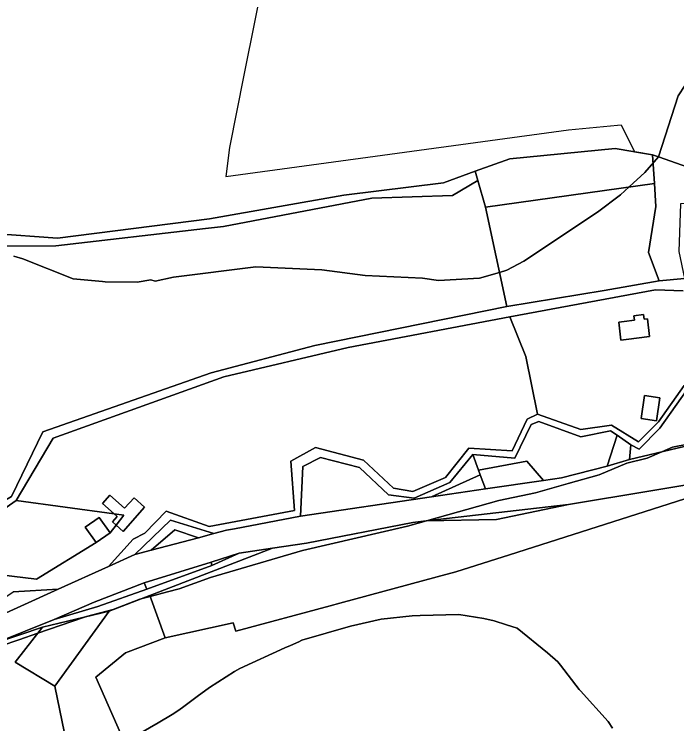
# Model space of a CAD drawing. Extents: x -477304 to -465429, y -1159113 to -1149210.
# Drawn here: x -467766 to -467520.4, y -1156366.1 to -1156103.2 of the extents above; entities that cross this region are included whole.
import ezdxf

# ---------------------------------------------------------------- set-up
doc = ezdxf.new("R2010")
doc.units = 0
for name, color, linetype in [('BPEJ_s', 7, 'Continuous'), ('ostatni_s', 7, 'Continuous'), ('PUPFL_s', 7, 'Continuous'), ('trav_porost_s', 7, 'Continuous'), ('voda_s', 7, 'Continuous')]:
    doc.layers.add(name, color=color, linetype=linetype)

msp = doc.modelspace()

# ---------------------------------------------------------------- linework, layer by layer
at = {"layer": 'BPEJ_s'}
for points in [[(-467627.46, -1155841.65), (-467632.02, -1155879.48), (-467634.53, -1155893.63), (-467639.17, -1155913.19), (-467640.71, -1155919.23), (-467649.4, -1155954.23), (-467658.08, -1155989.23), (-467658.74, -1156000), (-467656.57, -1156004.16), (-467658.05, -1156008.39), (-467657.63, -1156013.47), (-467669.05, -1156067.6), (-467670.95, -1156079.45), (-467672.64, -1156084.52), (-467680.84, -1156125.78), (-467686.18, -1156152.61), (-467687.58, -1156163.38), (-467560.57, -1156146.06), (-467542.38, -1156144.37), (-467541.05, -1156144.24), (-467536.12, -1156154.17), (-467529.38, -1156155.33), (-467527.18, -1156156.06), (-467519.91, -1156133.47)], [(-467672.64, -1156084.52), (-467680.84, -1156125.78), (-467686.18, -1156152.61), (-467687.58, -1156163.38), (-467560.57, -1156146.06), (-467542.38, -1156144.37), (-467541.05, -1156144.24), (-467536.12, -1156154.17), (-467529.38, -1156155.33), (-467527.18, -1156156.06), (-467532.32, -1156161.83), (-467538.14, -1156167.22), (-467541.32, -1156170.17), (-467549.78, -1156176.51), (-467577.06, -1156194.7), (-467583.4, -1156198.08), (-467586.17, -1156198.89), (-467593.55, -1156201.04), (-467608.78, -1156201.89), (-467614.7, -1156201.04), (-467635.85, -1156199.98), (-467651.92, -1156197.87), (-467676.45, -1156196.81), (-467706.9, -1156200.62), (-467713.67, -1156202.1), (-467715.36, -1156201.67), (-467720.43, -1156202.52), (-467732.28, -1156202.31), (-467733.22, -1156202.23), (-467744.12, -1156201.25), (-467762.73, -1156193.85), (-467766.11, -1156192.79)], [(-467766.11, -1156192.79), (-467762.73, -1156193.85), (-467744.12, -1156201.25), (-467733.22, -1156202.23), (-467732.28, -1156202.31), (-467720.43, -1156202.52), (-467715.36, -1156201.67), (-467713.67, -1156202.1), (-467706.9, -1156200.62), (-467676.45, -1156196.81), (-467651.92, -1156197.87), (-467635.85, -1156199.98), (-467614.7, -1156201.04), (-467608.78, -1156201.89), (-467593.55, -1156201.04), (-467586.17, -1156198.89), (-467583.4, -1156198.08), (-467577.06, -1156194.7), (-467549.78, -1156176.51), (-467541.32, -1156170.17), (-467538.14, -1156167.22), (-467532.32, -1156161.83), (-467527.18, -1156156.06), (-467519.91, -1156133.47)], [(-467515.79, -1156262.38), (-467522.08, -1156263.64), (-467525.95, -1156265.31), (-467531.38, -1156267.65), (-467539, -1156269.56), (-467549.15, -1156273.79), (-467560.73, -1156277.09), (-467572.83, -1156280.55), (-467586.36, -1156283.3), (-467613.17, -1156290.84), (-467613.23, -1156290.86), (-467620.2, -1156292.82), (-467659.11, -1156301.91), (-467693.16, -1156311.85), (-467704.79, -1156316.08), (-467709.09, -1156317.2), (-467715.55, -1156318.89), (-467718.58, -1156319.68), (-467719.38, -1156319.89), (-467729.32, -1156323.69)], [(-467586.36, -1156283.3), (-467572.83, -1156280.55), (-467560.73, -1156277.09), (-467549.15, -1156273.79), (-467539, -1156269.56), (-467531.38, -1156267.65), (-467525.95, -1156265.31), (-467522.08, -1156263.64), (-467515.79, -1156262.38)], [(-467770.76, -1156337.23), (-467764.19, -1156334.95), (-467757.25, -1156332.53), (-467740.31, -1156326.65), (-467739.2, -1156326.35), (-467729.32, -1156323.69), (-467719.38, -1156319.89), (-467718.58, -1156319.68), (-467715.55, -1156318.89), (-467709.09, -1156317.2), (-467704.79, -1156316.08), (-467693.16, -1156311.85), (-467659.11, -1156301.91), (-467620.2, -1156292.82), (-467613.23, -1156290.86), (-467613.17, -1156290.84), (-467586.36, -1156283.3)], [(-467729.32, -1156323.69), (-467739.2, -1156326.35), (-467740.31, -1156326.65), (-467757.25, -1156332.53), (-467764.19, -1156334.95), (-467770.76, -1156337.23), (-467776.9, -1156338.71), (-467778.38, -1156339.76), (-467791.07, -1156344.2), (-467799.09, -1156348.42), (-467800.57, -1156349.2), (-467808.62, -1156353.09), (-467824.29, -1156363.64), (-467831.03, -1156370)], [(-467544.23, -1156367.71), (-467545.87, -1156365.24), (-467556.08, -1156353.89), (-467556.59, -1156353.33), (-467563.54, -1156344.38), (-467564.53, -1156343.12), (-467568.33, -1156339.75), (-467579.6, -1156330.67), (-467583.54, -1156329.4), (-467588.1, -1156327.93), (-467591.9, -1156327.09), (-467601.17, -1156325.6), (-467615.54, -1156326), (-467618.48, -1156326.08), (-467629.93, -1156327.29), (-467641.34, -1156329.86), (-467659.33, -1156335.1), (-467660.54, -1156335.64), (-467663.55, -1156337), (-467665.61, -1156337.93), (-467682.33, -1156345.55), (-467684.36, -1156346.74), (-467693.59, -1156352.56), (-467698.17, -1156355.98), (-467703.56, -1156360.01), (-467705.37, -1156361.23), (-467707.45, -1156362.63), (-467712.6, -1156365.65), (-467721.33, -1156370.75)], [(-467703.56, -1156360.01), (-467698.17, -1156355.98), (-467693.59, -1156352.56), (-467684.36, -1156346.74), (-467682.33, -1156345.55), (-467665.61, -1156337.93), (-467663.55, -1156337), (-467660.54, -1156335.64), (-467659.33, -1156335.1), (-467641.34, -1156329.86), (-467629.93, -1156327.29), (-467618.48, -1156326.08), (-467615.54, -1156326), (-467601.17, -1156325.6), (-467591.9, -1156327.09), (-467588.1, -1156327.93), (-467583.54, -1156329.4), (-467579.6, -1156330.67), (-467568.33, -1156339.75), (-467564.53, -1156343.12), (-467563.54, -1156344.38), (-467556.59, -1156353.33), (-467556.08, -1156353.89), (-467545.87, -1156365.24), (-467544.23, -1156367.71)], [(-467721.33, -1156370.75), (-467712.6, -1156365.65), (-467707.45, -1156362.63), (-467705.37, -1156361.23), (-467703.56, -1156360.01)]]:
    msp.add_lwpolyline(points, dxfattribs=at)
at = {"layer": 'ostatni_s'}
for points in [[(-467927.56, -1156298.31), (-467914.94, -1156309.2), (-467902.31, -1156323.29), (-467894.04, -1156323.55), (-467883.34, -1156320.31), (-467870.69, -1156314.72), (-467843.4, -1156307.39), (-467839.08, -1156306.93), (-467834.86, -1156306.49), (-467810.82, -1156298.64), (-467798.54, -1156293.54), (-467779.14, -1156289.05), (-467767, -1156281.82), (-467755.35, -1156257.95), (-467692.91, -1156236.05), (-467654.55, -1156225.97), (-467583.46, -1156211.5), (-467547.37, -1156205.62), (-467527.03, -1156201.94), (-467517.53, -1156201.1)], [(-467518.07, -1156205.64), (-467528.37, -1156205.29), (-467582.25, -1156215.3), (-467642.15, -1156226.62), (-467688.32, -1156237.6), (-467751.47, -1156260.31), (-467765.25, -1156283.32), (-467778.14, -1156292.31), (-467835.61, -1156310.44), (-467843.45, -1156310.95), (-467866.5, -1156317.22), (-467881.1, -1156322.97), (-467891.65, -1156326.91), (-467903.11, -1156326.91), (-467916.77, -1156315.6), (-467927.68, -1156302.94), (-467962.33, -1156305.2)], [(-467777.45, -1156328.78), (-467749.66, -1156316.24), (-467730.95, -1156307.8), (-467721.21, -1156303.41), (-467715.16, -1156301.8), (-467697.72, -1156297.15), (-467692.02, -1156295.63), (-467687.28, -1156294.36), (-467684.3, -1156293.89), (-467659.81, -1156289.1), (-467611.33, -1156282), (-467591.31, -1156279.07), (-467569.78, -1156275.91), (-467563.13, -1156274.94), (-467546.21, -1156270.67), (-467537.98, -1156268.16), (-467515.58, -1156262.85)], [(-467438.12, -1156287.35), (-467454.13, -1156276.02), (-467460.4, -1156271.59), (-467462.7, -1156269.97), (-467485.49, -1156271.58), (-467486.26, -1156271.63), (-467490.8, -1156272.66), (-467496.5, -1156273.95), (-467500.3, -1156274.81), (-467560.58, -1156284.8), (-467613.33, -1156290.86), (-467618.29, -1156291.52), (-467657.6, -1156299.18), (-467670.3, -1156301.04), (-467682.6, -1156302.85), (-467692.99, -1156306.17), (-467717.75, -1156313.83), (-467736.27, -1156321.04), (-467751.1, -1156327.41), (-467772.72, -1156336.05), (-467776.52, -1156337.43)]]:
    msp.add_lwpolyline(points, dxfattribs=at)
for points in [[(-467539.96, -1156217.03), (-467536.1, -1156216.57), (-467536.3, -1156214.91), (-467532.72, -1156214.48), (-467532.53, -1156216.15), (-467531.33, -1156216.01), (-467530.55, -1156222.66), (-467539.2, -1156223.68), (-467541.15, -1156223.91), (-467541.93, -1156217.27)], [(-467526.71, -1156245.32), (-467527.94, -1156253.81), (-467533.66, -1156252.95), (-467532.46, -1156244.46)], [(-467542.47, -1156259.1), (-467537.42, -1156262.77), (-467537.98, -1156268.16), (-467546.21, -1156270.67)], [(-467730.55, -1156281.42), (-467725.04, -1156286.25), (-467721.5, -1156282.31), (-467717.62, -1156285.81), (-467725.57, -1156294.8), (-467728.19, -1156292.5), (-467725.27, -1156288.76), (-467728.92, -1156288.26), (-467733.2, -1156284.49)], [(-467613.33, -1156290.86), (-467560.58, -1156284.8), (-467587.26, -1156290.42)], [(-467728.92, -1156288.26), (-467725.27, -1156288.76), (-467728.19, -1156292.5), (-467729.54, -1156291.31), (-467727.79, -1156289.26)], [(-467730.44, -1156295.37), (-467735.6, -1156298.95), (-467739.61, -1156293.17), (-467734.45, -1156289.59)], [(-467734.93, -1156322.66), (-467716.86, -1156316.16), (-467692.66, -1156307.43), (-467682.6, -1156302.85), (-467670.3, -1156301.04), (-467715.67, -1156318.57), (-467730.71, -1156324.3), (-467755.51, -1156330.3), (-467772.72, -1156336.05), (-467751.1, -1156327.41)], [(-467884.14, -1156359.73), (-467885.7, -1156355.21), (-467878.68, -1156355.11), (-467868.25, -1156358.55), (-467858.61, -1156357.52), (-467840.33, -1156360.39), (-467819.28, -1156357.31), (-467776.52, -1156337.43), (-467772.72, -1156336.05), (-467755.51, -1156330.3), (-467765.62, -1156343.29), (-467750.91, -1156352.13), (-467746.4, -1156373.79), (-467762.7, -1156370.33), (-467784.39, -1156373.21), (-467790.8, -1156372.68), (-467850.57, -1156390.47), (-467855.09, -1156391.93), (-467876.66, -1156371.3)]]:
    msp.add_lwpolyline(points, close=True, dxfattribs=at)
at = {"layer": 'PUPFL_s'}
msp.add_lwpolyline([(-467403.75, -1155605.42), (-467501.14, -1155932.12), (-467495.37, -1155980.33), (-467504.34, -1156109.73), (-467519.91, -1156133.47), (-467527.18, -1156156.06), (-467529.38, -1156155.33), (-467543.27, -1156152.94), (-467582.33, -1156156.82), (-467595.12, -1156161.34), (-467606.9, -1156165.7), (-467643.77, -1156170.19), (-467693.62, -1156179.07), (-467749.86, -1156186.21), (-467773.88, -1156184.5), (-467776.53, -1156175.75), (-467802.29, -1156148.91), (-467809, -1156145.09), (-467812.68, -1156072.9), (-467819.92, -1156056.37), (-467831.09, -1155901.59), (-467884.68, -1155811.28)], dxfattribs=at)
msp.add_lwpolyline([(-467643.77, -1156170.19), (-467606.9, -1156165.7), (-467595.12, -1156161.34), (-467594.15, -1156164.76), (-467603.51, -1156170.38), (-467633.47, -1156171.42), (-467688.35, -1156181.82), (-467695.03, -1156182.6), (-467750.54, -1156189.05), (-467770.75, -1156189.18), (-467776.12, -1156189.21), (-467792.12, -1156189.31), (-467809, -1156145.09), (-467802.29, -1156148.91), (-467776.53, -1156175.75), (-467773.88, -1156184.5), (-467749.86, -1156186.21), (-467693.62, -1156179.07)], close=True, dxfattribs=at)
at = {"layer": 'trav_porost_s'}
for points in [[(-467451.05, -1156166.03), (-467444.39, -1156173.17), (-467448.35, -1156176.05), (-467477.38, -1156167.61), (-467505.48, -1156163.76), (-467527.18, -1156156.06), (-467519.91, -1156133.47), (-467504.34, -1156109.73), (-467490.39, -1156124.53), (-467485.59, -1156132.12), (-467455.95, -1156141.91)], [(-467594.15, -1156164.76), (-467595.12, -1156161.34), (-467582.33, -1156156.82), (-467543.27, -1156152.94), (-467529.38, -1156155.33), (-467528.74, -1156165.9), (-467591.35, -1156174.72)], [(-467519.64, -1156191.06), (-467517.53, -1156201.1), (-467527.03, -1156201.94), (-467530.93, -1156191.44), (-467528.22, -1156174.39), (-467528.74, -1156165.9), (-467529.38, -1156155.33), (-467527.18, -1156156.06), (-467505.48, -1156163.76), (-467510.23, -1156173.19), (-467519.09, -1156173.43)], [(-467755.35, -1156257.95), (-467767, -1156281.82), (-467779.14, -1156289.05), (-467787.05, -1156254.24), (-467791.09, -1156192.28), (-467792.12, -1156189.31), (-467776.12, -1156189.21), (-467770.75, -1156189.18), (-467750.54, -1156189.05), (-467695.03, -1156182.6), (-467688.35, -1156181.82), (-467633.47, -1156171.42), (-467603.51, -1156170.38), (-467594.15, -1156164.76), (-467591.35, -1156174.72), (-467583.46, -1156211.5), (-467654.55, -1156225.97), (-467692.91, -1156236.05)], [(-467530.93, -1156191.44), (-467527.03, -1156201.94), (-467547.37, -1156205.62), (-467583.46, -1156211.5), (-467591.35, -1156174.72), (-467528.74, -1156165.9), (-467528.22, -1156174.39)], [(-467530.55, -1156222.66), (-467531.33, -1156216.01), (-467532.53, -1156216.15), (-467532.72, -1156214.48), (-467536.3, -1156214.91), (-467536.1, -1156216.57), (-467539.96, -1156217.03), (-467541.93, -1156217.27), (-467541.15, -1156223.91), (-467539.2, -1156223.68)], [(-467515.58, -1156262.85), (-467537.98, -1156268.16), (-467537.42, -1156262.77), (-467534.4, -1156264.36), (-467526.72, -1156256.55), (-467516.81, -1156242.59), (-467483.04, -1156238.67), (-467466.47, -1156252.25), (-467447.29, -1156255.5), (-467448.09, -1156257.68), (-467466.49, -1156254.78), (-467468.18, -1156255.02), (-467483.96, -1156243.06), (-467514.53, -1156243.71), (-467517.15, -1156259.34)], [(-467527.94, -1156253.81), (-467526.71, -1156245.32), (-467532.46, -1156244.46), (-467533.66, -1156252.95)], [(-467593.87, -1156272.06), (-467595.96, -1156266.32), (-467580.43, -1156267.64), (-467574.42, -1156255.14), (-467571.58, -1156254.05), (-467555.99, -1156259.73), (-467545.01, -1156257.53), (-467542.47, -1156259.1), (-467546.21, -1156270.67), (-467563.13, -1156274.94), (-467569.78, -1156275.91), (-467576, -1156268.74)], [(-467638.05, -1156271.07), (-467627.21, -1156281.19), (-467617.77, -1156282.5), (-467604.52, -1156276.72), (-467595.96, -1156266.32), (-467593.87, -1156272.06), (-467593.24, -1156273.8), (-467611.33, -1156282), (-467659.81, -1156289.1), (-467659.05, -1156270.81), (-467652.47, -1156267.44)], [(-467591.31, -1156279.07), (-467593.24, -1156273.8), (-467593.87, -1156272.06), (-467576, -1156268.74), (-467569.78, -1156275.91)], [(-467496.5, -1156273.95), (-467493.9, -1156275.25), (-467582.45, -1156303.46), (-467602.27, -1156309.77), (-467609.22, -1156311.64), (-467645.27, -1156321.36), (-467648.93, -1156322.35), (-467683.85, -1156331.76), (-467684.8, -1156328.64), (-467709.96, -1156334.25), (-467715.67, -1156318.57), (-467670.3, -1156301.04), (-467657.6, -1156299.18), (-467618.29, -1156291.52), (-467613.33, -1156290.86), (-467587.26, -1156290.42), (-467560.58, -1156284.8), (-467500.3, -1156274.81)], [(-467591.31, -1156279.07), (-467611.33, -1156282), (-467593.24, -1156273.8)], [(-467778.14, -1156292.31), (-467765.25, -1156283.32), (-467728.92, -1156288.26), (-467727.79, -1156289.26), (-467729.54, -1156291.31), (-467728.19, -1156292.5), (-467730.44, -1156295.37), (-467734.45, -1156289.59), (-467739.61, -1156293.17), (-467735.6, -1156298.95), (-467757.7, -1156312.44), (-467770.94, -1156310.89)], [(-467708.01, -1156290.66), (-467692.02, -1156295.63), (-467697.72, -1156297.15), (-467706.45, -1156294.16), (-467715.16, -1156301.8), (-467721.21, -1156303.41)], [(-467715.16, -1156301.8), (-467706.45, -1156294.16), (-467697.72, -1156297.15)], [(-467692.99, -1156306.17), (-467682.6, -1156302.85), (-467692.66, -1156307.43)], [(-467716.86, -1156316.16), (-467717.75, -1156313.83), (-467692.99, -1156306.17), (-467692.66, -1156307.43)], [(-467751.1, -1156327.41), (-467736.27, -1156321.04), (-467717.75, -1156313.83), (-467716.86, -1156316.16), (-467734.93, -1156322.66)], [(-467746.4, -1156373.79), (-467750.91, -1156352.13), (-467730.71, -1156324.3), (-467715.67, -1156318.57), (-467709.96, -1156334.25), (-467724.7, -1156339.76), (-467735.71, -1156348.8), (-467710.98, -1156404.86), (-467684.49, -1156407.65), (-467709.5, -1156408.85), (-467728.33, -1156402.78), (-467731.93, -1156408.48), (-467733.87, -1156405.68)], [(-467750.91, -1156352.13), (-467765.62, -1156343.29), (-467755.51, -1156330.3), (-467730.71, -1156324.3)]]:
    msp.add_lwpolyline(points, close=True, dxfattribs=at)
for points in [[(-467517.7, -1156240.72), (-467527.25, -1156254.16), (-467534.6, -1156261.62), (-467544.61, -1156255.42), (-467556.04, -1156257.07), (-467572.08, -1156251.41), (-467576.34, -1156229.97), (-467582.25, -1156215.3), (-467528.37, -1156205.29), (-467518.07, -1156205.64)], [(-467770.94, -1156310.89), (-467757.7, -1156312.44), (-467735.6, -1156298.95), (-467730.44, -1156295.37), (-467728.19, -1156292.5), (-467725.57, -1156294.8), (-467717.62, -1156285.81), (-467721.5, -1156282.31), (-467725.04, -1156286.25), (-467730.55, -1156281.42), (-467733.2, -1156284.49), (-467728.92, -1156288.26), (-467765.25, -1156283.32), (-467751.47, -1156260.31), (-467688.32, -1156237.6), (-467642.15, -1156226.62), (-467582.25, -1156215.3), (-467576.34, -1156229.97), (-467572.08, -1156251.41), (-467575.84, -1156253.23), (-467581.49, -1156264.92), (-467597.47, -1156264.02), (-467606.09, -1156274.87), (-467618.26, -1156280.07), (-467625.46, -1156278.81), (-467636.47, -1156268.44), (-467654.29, -1156263.66), (-467663.46, -1156268.77), (-467662.1, -1156287.05), (-467693.68, -1156292.99), (-467709.69, -1156287.31), (-467717.51, -1156295.51), (-467721.9, -1156297.71), (-467730.95, -1156307.8), (-467749.66, -1156316.24), (-467766.29, -1156317.22)], [(-467504.1, -1156460.6), (-467543.22, -1156466.83), (-467574.18, -1156445.74), (-467588.88, -1156406.34), (-467623.19, -1156397.97), (-467636.11, -1156399.48), (-467638.05, -1156394.83), (-467662.89, -1156403.56), (-467684.49, -1156407.65), (-467710.98, -1156404.86), (-467735.71, -1156348.8), (-467724.7, -1156339.76), (-467709.96, -1156334.25), (-467684.8, -1156328.64), (-467683.85, -1156331.76), (-467648.93, -1156322.35), (-467645.27, -1156321.36), (-467609.22, -1156311.64), (-467602.27, -1156309.77), (-467582.45, -1156303.46), (-467493.9, -1156275.25)]]:
    msp.add_lwpolyline(points, dxfattribs=at)
at = {"layer": 'voda_s'}
for points in [[(-467516.81, -1156242.59), (-467526.72, -1156256.55), (-467534.4, -1156264.36), (-467537.42, -1156262.77), (-467542.47, -1156259.1), (-467545.01, -1156257.53), (-467555.99, -1156259.73), (-467571.58, -1156254.05), (-467574.42, -1156255.14), (-467580.43, -1156267.64), (-467595.96, -1156266.32), (-467604.52, -1156276.72), (-467617.77, -1156282.5), (-467627.21, -1156281.19), (-467638.05, -1156271.07), (-467652.47, -1156267.44), (-467659.05, -1156270.81), (-467659.81, -1156289.1), (-467684.3, -1156293.89), (-467687.28, -1156294.36), (-467692.02, -1156295.63), (-467708.01, -1156290.66), (-467721.21, -1156303.41), (-467730.95, -1156307.8), (-467721.9, -1156297.71), (-467717.51, -1156295.51), (-467709.69, -1156287.31), (-467693.68, -1156292.99), (-467662.1, -1156287.05), (-467663.46, -1156268.77), (-467654.29, -1156263.66), (-467636.47, -1156268.44), (-467625.46, -1156278.81), (-467618.26, -1156280.07), (-467606.09, -1156274.87), (-467597.47, -1156264.02), (-467581.49, -1156264.92), (-467575.84, -1156253.23), (-467572.08, -1156251.41), (-467556.04, -1156257.07), (-467544.61, -1156255.42), (-467534.6, -1156261.62), (-467527.25, -1156254.16), (-467517.7, -1156240.72)], [(-467937.18, -1156306.95), (-467918.81, -1156319.61), (-467904.73, -1156333.63), (-467894.66, -1156340.38), (-467883.1, -1156332.53), (-467880.26, -1156331.75), (-467868.89, -1156328.65), (-467849.17, -1156332.24), (-467835.9, -1156341.48), (-467817.27, -1156339.31), (-467776.2, -1156323.81), (-467766.29, -1156317.22), (-467749.66, -1156316.24), (-467777.45, -1156328.78), (-467817.83, -1156343.04), (-467836.44, -1156345.06), (-467850.16, -1156335.07), (-467867.7, -1156331.74), (-467881.47, -1156335.65), (-467890.86, -1156342.36), (-467894.84, -1156343.66), (-467905.44, -1156336.41), (-467918.83, -1156323.01), (-467937.29, -1156309.45)]]:
    msp.add_lwpolyline(points, dxfattribs=at)

doc.saveas('drawing.dxf')
